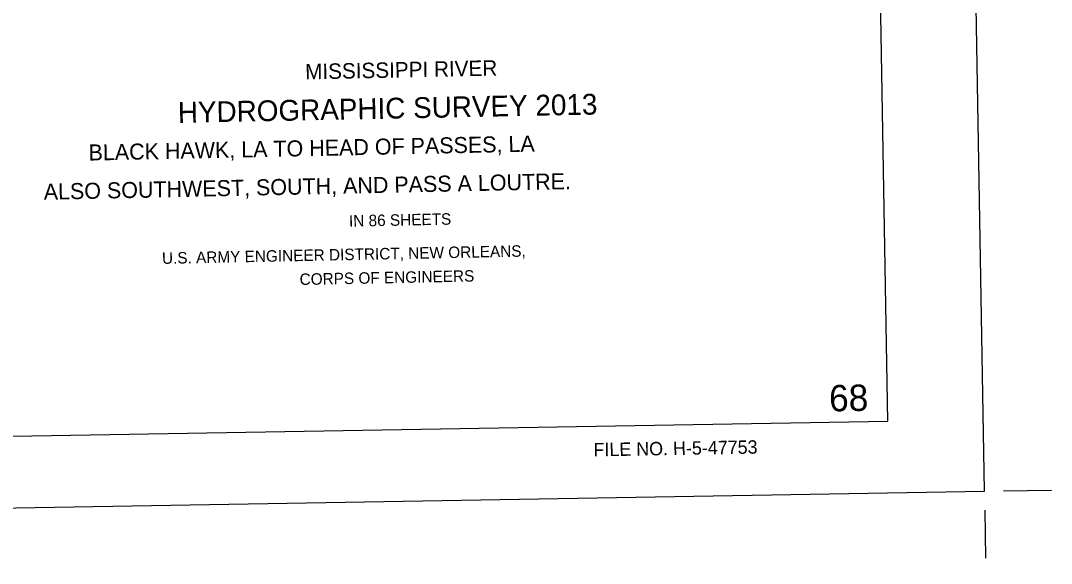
# Model space of a CAD drawing. Extents: x 3887375 to 3925618, y 296674 to 322633.
# Drawn here: x 3916630 to 3925618, y 297257 to 301990 of the extents above; entities that cross this region are included whole.
import ezdxf

# ---------------------------------------------------------------- set-up
doc = ezdxf.new("R2010")
doc.units = 0
for name, color, linetype in [('G-ANNO-NPLT', 7, 'Continuous'), ('V-ANNO-DIMS', 7, 'Continuous'), ('V-ANNO-SYMB', 7, 'Continuous'), ('V-ANNO-TEXT', 7, 'Continuous')]:
    doc.layers.add(name, color=color, linetype=linetype)

msp = doc.modelspace()

# ---------------------------------------------------------------- linework, layer by layer
at = {"layer": 'G-ANNO-NPLT'}
msp.add_lwpolyline([(3888373.5, 297257.3), (3925034.7, 297886.6), (3924620, 322049.7), (3887958.7, 321420.4)], close=True, dxfattribs=at)
at = {"layer": 'V-ANNO-DIMS'}
for p, q in [((3925201.4, 297889.5), (3925618, 297896.6)), ((3925037.6, 297720), (3925044.7, 297303.4))]:
    msp.add_line(p, q, dxfattribs=at)
at = {"layer": 'V-ANNO-SYMB'}
msp.add_lwpolyline([(3891112.5, 297929.5), (3924190.8, 298497.3), (3923797.5, 321410.5), (3890719.2, 320842.7), (3891112.5, 297929.5)], dxfattribs=at)

# ---------------------------------------------------------------- texts
at = {"layer": 'V-ANNO-TEXT'}
for s, height, rotation, p in [('MISSISSIPPI RIVER', 135, 1.15913, (3919112.3, 301476.7)), ('HYDROGRAPHIC SURVEY 2013', 181.7, 1.15913, (3918002.6, 301097.3)), ('BLACK HAWK, LA TO HEAD OF PASSES, LA', 140, 1.15913, (3917223.7, 300769.2)), ('ALSO SOUTHWEST, SOUTH, AND PASS A LOUTRE.', 140, 1.15913, (3916832.6, 300427.6)), ('IN 86 SHEETS', 100, 1.15913, (3919494.4, 300193)), ('U.S. ARMY ENGINEER DISTRICT, NEW ORLEANS,', 100, 1.15913, (3917863.8, 299868.4)), ('CORPS OF ENGINEERS', 100, 1.15913, (3919063.8, 299684.2)), ('68', 230, 0.98336, (3923681.3, 298581.9)), ('FILE NO. H-5-47753', 116.66, 0.98338, (3921626.2, 298190.1))]:
    msp.add_text(s, height=height, rotation=rotation, dxfattribs=at).set_placement(p)

doc.saveas('drawing.dxf')
